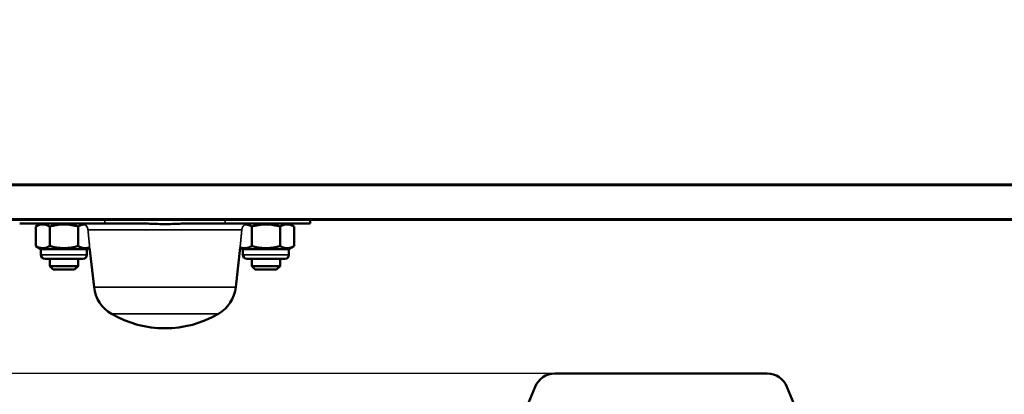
# Model space of a CAD drawing. Header units: millimetres. Extents: x 50 to 3176, y 50 to 2109.
# Tile 434 of 656: x 1097 to 1236, y 1805 to 1858. Entities that reach past the tile are written whole.
import ezdxf

# ---------------------------------------------------------------- set-up
doc = ezdxf.new("R2010")
doc.units = ezdxf.units.MM
doc.header["$LTSCALE"] = 10
for name, color, linetype, lineweight in [('Dimension (ISO)', 7, 'Continuous', 25), ('Visible (ISO)', 7, 'Continuous', 50), ('Visible Narrow (ISO)', 7, 'Continuous', 35)]:
    doc.layers.add(name, color=color, linetype=linetype, lineweight=lineweight)
doc.styles.add('Note Text (ANSI)', font='tahoma.ttf')
doc.dimstyles.new('Default (ISO)', dxfattribs={"dimscale": 10, "dimtxt": 1, "dimasz": 2.5, "dimexe": 3.175, "dimexo": 0, "dimgap": 0.762, "dimtad": 1, "dimrnd": 1e-08, "dimzin": 0, "dimdsep": 46, "dimtxsty": 'Note Text (ANSI)', "dimcen": 0.09, "dimdle": 10, "dimclrd": 1, "dimclre": 1, "dimclrt": 1, "dimazin": 0, "dimtfac": 3.5052, "dimtmove": 0, "dimatfit": 3, "dimfxl": 1, "dimtolj": 1, "dimtzin": 0, "dimlwd": -1, "dimlwe": -1, "dimarcsym": 0})

# ---------------------------------------------------------------- blocks, each defined once
blk = doc.blocks.new('*D11')
at = {"layer": 'Defpoints', "color": 0, "transparency": 16777216}
for p in [(892.09, 1808.36), (1172.96, 1808.36), (1109.95, 1766.36)]:
    blk.add_point(p, dxfattribs=at)
at = {"layer": 'Dimension (ISO)', "color": 1, "transparency": 16777216}
for p, q in [((892.09, 1833.36), (892.09, 1858.36)), ((1172.96, 1808.36), (860.34, 1808.36)), ((892.09, 1766.36), (892.09, 1808.36)), ((1109.95, 1766.36), (860.34, 1766.36)), ((892.09, 1741.36), (892.09, 1716.36))]:
    blk.add_line(p, q, dxfattribs=at)
for points in [[(887.92, 1833.36), (896.25, 1833.36), (892.09, 1808.36)], [(887.92, 1741.36), (896.25, 1741.36), (892.09, 1766.36)]]:
    blk.add_solid(points, dxfattribs=at)
at = {"layer": 'Dimension (ISO)', "color": 1, "transparency": 16777216, "insert": (871.38, 1725.19), "char_height": 10, "attachment_point": 1, "rotation": 90, "style": 'Note Text (ANSI)'}
blk.add_mtext('\\A1;42.00 mm [1.654 in]', dxfattribs=at)

msp = doc.modelspace()

# ---------------------------------------------------------------- linework, layer by layer
at = {"layer": 'Visible (ISO)'}
for p, q in [((1003.453, 1835.0616), (1372.453, 1835.0616)), ((1372.453, 1830.0616), (1003.453, 1830.0616)), ((1138.4425, 1830.0616), (1138.4425, 1829.5616)), ((1109.453, 1829.5616), (1097.4634, 1829.5616)), ((1100.453, 1829.5616), (1099.7192, 1829.138)), ((1099.7192, 1829.138), (1099.7192, 1826.3852)), ((1101.7111, 1829.138), (1101.7111, 1826.3852)), ((1105.6948, 1829.138), (1105.6948, 1826.3852)), ((1109.453, 1829.5616), (1114.9131, 1829.5616)), ((1120.9928, 1829.5616), (1126.453, 1829.5616)), ((1138.4425, 1829.5616), (1126.453, 1829.5616)), ((1130.2111, 1829.138), (1130.2111, 1826.3852)), ((1134.1948, 1829.138), (1134.1948, 1826.3852)), ((1135.453, 1829.5616), (1136.1867, 1829.138)), ((1136.1867, 1829.138), (1136.1867, 1826.3852)), ((1100.453, 1825.9616), (1099.7192, 1826.3852)), ((1100.453, 1825.9616), (1106.953, 1825.9616)), ((1100.453, 1825.9616), (1100.453, 1825.1616)), ((1106.953, 1825.9616), (1107.329, 1826.1787)), ((1106.953, 1825.9616), (1106.953, 1825.1616)), ((1107.953, 1820.5666), (1107.329, 1826.1787)), ((1127.953, 1820.5666), (1128.5769, 1826.1787)), ((1128.953, 1825.9616), (1128.5769, 1826.1787)), ((1128.953, 1825.9616), (1135.453, 1825.9616)), ((1128.953, 1825.9616), (1128.953, 1825.1616)), ((1135.453, 1825.9616), (1136.1867, 1826.3852)), ((1135.453, 1825.9616), (1135.453, 1825.1616)), ((1106.353, 1824.5616), (1101.053, 1824.5616)), ((1101.703, 1823.5616), (1101.703, 1824.5616)), ((1105.703, 1823.5616), (1105.703, 1824.5616)), ((1134.853, 1824.5616), (1129.553, 1824.5616)), ((1130.203, 1823.5616), (1130.203, 1824.5616)), ((1134.203, 1823.5616), (1134.203, 1824.5616)), ((1105.703, 1823.5616), (1101.703, 1823.5616)), ((1102.203, 1823.0616), (1101.703, 1823.5616)), ((1105.203, 1823.0616), (1102.203, 1823.0616)), ((1105.203, 1823.0616), (1105.703, 1823.5616)), ((1134.203, 1823.5616), (1130.203, 1823.5616)), ((1130.703, 1823.0616), (1130.203, 1823.5616)), ((1133.703, 1823.0616), (1130.703, 1823.0616)), ((1133.703, 1823.0616), (1134.203, 1823.5616)), ((1172.962, 1808.3616), (1202.9439, 1808.3616)), ((1164.0955, 1791.7078), (1170.188, 1806.5038)), ((1205.7179, 1806.5038), (1211.8104, 1791.7078))]:
    msp.add_line(p, q, dxfattribs=at)
for centre, radius, start, end in [((1101.053, 1825.1616), 0.6, 180, 270), ((1106.353, 1825.1616), 0.6, 270, 0), ((1129.553, 1825.1616), 0.6, 180, 270), ((1134.853, 1825.1616), 0.6, 270, 0), ((1112.9223, 1821.1191), 5, 186.343709, 239.797244), ((1122.9836, 1821.1191), 5, 300.202756, 353.656291), ((1117.953, 1829.7616), 15, 239.797244, 300.202756), ((1172.962, 1805.3616), 3, 90, 157.619865), ((1202.9439, 1805.3616), 3, 22.380135, 90)]:
    msp.add_arc(centre, radius, start, end, dxfattribs=at)
for points, weights in [([(1101.7111, 1829.138), (1100.7152, 1829.713), (1099.7192, 1829.138)], [1.94658849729, 2.24772678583, 1.94658849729]), ([(1105.6948, 1829.138), (1103.703, 1829.713), (1101.7111, 1829.138)], [1.94619111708, 2.24726793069, 1.94619111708]), ([(1106.6633, 1829.4459), (1106.2138, 1829.4376), (1105.6948, 1829.138)], [2.09702443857, 2.0926792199, 1.94658849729]), ([(1130.2111, 1829.138), (1129.6922, 1829.4376), (1129.2427, 1829.4459)], [1.94658849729, 2.0926792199, 2.09702443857]), ([(1134.1948, 1829.138), (1132.203, 1829.713), (1130.2111, 1829.138)], [1.94619111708, 2.24726793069, 1.94619111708]), ([(1136.1867, 1829.138), (1135.1907, 1829.713), (1134.1948, 1829.138)], [1.94658849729, 2.24772678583, 1.94658849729]), ([(1099.7192, 1826.3852), (1100.7152, 1825.8102), (1101.7111, 1826.3852)], [2.00836894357, 2.31906470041, 2.00836894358]), ([(1101.7111, 1826.3852), (1103.703, 1825.8102), (1105.6948, 1826.3852)], [2.00836894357, 2.31906470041, 2.00836894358]), ([(1105.6948, 1826.3852), (1106.5501, 1825.8914), (1107.3419, 1826.2142)], [2.00836894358, 2.26949706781, 2.09168841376]), ([(1128.564, 1826.2142), (1129.3558, 1825.8914), (1130.2111, 1826.3852)], [2.09168841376, 2.26949706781, 2.00836894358]), ([(1130.2111, 1826.3852), (1132.203, 1825.8102), (1134.1948, 1826.3852)], [2.00836894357, 2.31906470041, 2.00836894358]), ([(1134.1948, 1826.3852), (1135.1907, 1825.8102), (1136.1867, 1826.3852)], [2.00836894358, 2.31906470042, 2.00836894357])]:
    msp.add_rational_spline(points, weights, degree=2, dxfattribs=at)
msp.add_open_spline([(1120.9928, 1829.5616), (1120.7045, 1829.5616), (1120.3587, 1829.5518), (1119.4089, 1829.5164), (1118.6151, 1829.4803), (1117.953, 1829.4803), (1117.2908, 1829.4803), (1116.497, 1829.5164), (1115.5472, 1829.5518), (1115.2014, 1829.5616), (1114.9131, 1829.5616)], degree=3, knots=[-0.28513657, -0.28513657, -0.28513657, -0.28513657, -0.198650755, -0.198650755, 0, 0, 0, 0.198650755, 0.198650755, 0.285138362, 0.285138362, 0.285138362, 0.285138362], dxfattribs=at)
at = {"layer": 'Visible Narrow (ISO)'}
for p, q in [((1372.453, 1834.9116), (1003.453, 1834.9116)), ((1003.453, 1830.2116), (1372.453, 1830.2116)), ((1109.453, 1830.0616), (1109.453, 1829.5616)), ((1126.453, 1829.5616), (1126.453, 1830.0616)), ((1107.0994, 1828.6721), (1128.8065, 1828.6721)), ((1106.953, 1825.1616), (1100.453, 1825.1616)), ((1135.453, 1825.1616), (1128.953, 1825.1616)), ((1127.953, 1820.5666), (1107.953, 1820.5666)), ((1110.407, 1816.7978), (1125.4989, 1816.7978))]:
    msp.add_line(p, q, dxfattribs=at)
for points, knots in [([(1106.234, 1829.5616), (1106.2577, 1829.5616), (1106.2816, 1829.5604), (1106.3516, 1829.5535), (1106.403, 1829.5442), (1106.497, 1829.5173), (1106.5375, 1829.503), (1106.608, 1829.4732), (1106.6358, 1829.46), (1106.6633, 1829.4459)], [-0.202877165, -0.202877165, -0.202877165, -0.202877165, -0.182865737, -0.182865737, -0.144451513, -0.144451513, -0.117632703, -0.117632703, -0.099531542, -0.099531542, -0.099531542, -0.099531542]), ([(1106.6633, 1829.4459), (1106.7472, 1829.3902), (1106.8388, 1829.302), (1106.9657, 1829.1187), (1107.0259, 1828.9995), (1107.0778, 1828.8169), (1107.0924, 1828.7447), (1107.0994, 1828.6721)], [0.251758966, 0.251758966, 0.251758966, 0.251758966, 0.303340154, 0.303340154, 0.345687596, 0.345687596, 0.366361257, 0.366361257, 0.366361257, 0.366361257]), ([(1128.8065, 1828.6721), (1128.8135, 1828.7447), (1128.8281, 1828.8169), (1128.88, 1828.9995), (1128.9402, 1829.1187), (1129.0671, 1829.302), (1129.1588, 1829.3902), (1129.2427, 1829.4459)], [0.387684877, 0.387684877, 0.387684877, 0.387684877, 0.408358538, 0.408358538, 0.450705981, 0.450705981, 0.502287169, 0.502287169, 0.502287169, 0.502287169]), ([(1129.2427, 1829.4459), (1129.2593, 1829.4544), (1129.2762, 1829.4627), (1129.338, 1829.4911), (1129.3812, 1829.5078), (1129.4835, 1829.54), (1129.5394, 1829.5512), (1129.6169, 1829.56), (1129.6445, 1829.5616), (1129.6719, 1829.5616)], [-0.2338813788, -0.2338813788, -0.2338813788, -0.2338813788, -0.2238617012, -0.2238617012, -0.1979852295, -0.1979852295, -0.160626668, -0.160626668, -0.1397814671, -0.1397814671, -0.1397814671, -0.1397814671])]:
    msp.add_open_spline(points, degree=3, knots=knots, dxfattribs=at)
for points, weights in [([(1107.0994, 1828.6721), (1107.2222, 1827.394), (1107.3419, 1826.2142)], [1, 1.00029757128, 1.00008751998]), ([(1128.564, 1826.2142), (1128.6837, 1827.394), (1128.8065, 1828.6721)], [1.00008751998, 1.00029757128, 1])]:
    msp.add_rational_spline(points, weights, degree=2, dxfattribs=at)
for points in [[(1107.329, 1826.1787), (1107.329, 1826.1787), (1107.3334, 1826.191), (1107.3419, 1826.2142)], [(1128.564, 1826.2142), (1128.5725, 1826.191), (1128.5769, 1826.1787), (1128.5769, 1826.1787)]]:
    msp.add_open_spline(points, degree=3, dxfattribs=at)

# ---------------------------------------------------------------- dimensions: what is measured, and where the dimension line sits
at = {"layer": 'Dimension (ISO)', "color": 1, "true_color": 0xff0000}
dim = msp.add_linear_dim(base=(892.0864, 1808.3616), p1=(1109.9526, 1766.3616), p2=(1172.962, 1808.3616), angle=270, text='<> mm [1.654 in]', dimstyle='Default (ISO)', override={"dimgap": 0.762, "dimdec": 2, "dimpost": '', "dimtol": 0, "dimlim": 0, "dimtp": 0, "dimtm": 0, "dimtdec": 2, "dimtofl": 1, "dimatfit": 1}, dxfattribs=at)
dim.commit()
dim.dimension.update_dxf_attribs({"geometry": '*D11', "text_midpoint": (892.0864, 1787.3616), "dimtype": 160})

doc.saveas('drawing.dxf')
